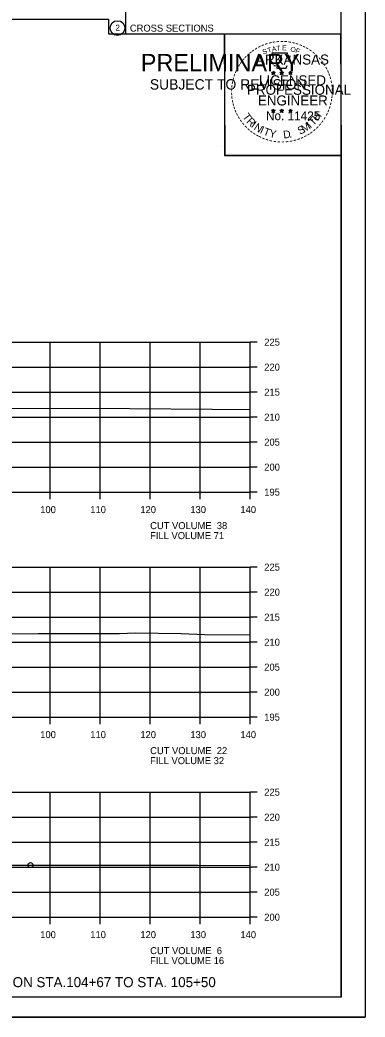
# Model space of a CAD drawing. Extents: x 1368968 to 1369915, y 377395 to 380381.
# Drawn here: x 1369232.1 to 1369301.1, y 378687.7 to 378887.1 of the extents above; entities that cross this region are included whole.
import ezdxf

# ---------------------------------------------------------------- set-up
doc = ezdxf.new("R2010")
doc.units = 0
for name, color, linetype in [('S_BREAKLINE_ANNOT', 7, 'Continuous'), ('S_BRIDGE', 7, 'Continuous'), ('S_BRIDGE_ANNOT', 7, 'Continuous'), ('S_BUILDING_ANNOT', 7, 'Continuous'), ('S_CAL_CORNER', 7, 'Continuous'), ('S_CONTOUR_MINOR', 7, 'Continuous'), ('S_CTL_TABLE', 7, 'Continuous'), ('S_DITCHLINE_ANNOT', 7, 'Continuous'), ('S_DROP_INLET', 7, 'Continuous')]:
    doc.layers.add(name, color=color, linetype=linetype)

msp = doc.modelspace()

# ---------------------------------------------------------------- linework, layer by layer
at = {"layer": 'S_BREAKLINE_ANNOT'}
for p, q in [((1369278.13, 378792.7), (1369278.13, 378822.7)), ((1369279.53, 378822.7), (1369278.13, 378822.7)), ((1369279.53, 378817.7), (1369278.13, 378817.7)), ((1369279.53, 378812.7), (1369278.13, 378812.7)), ((1369279.53, 378807.7), (1369278.13, 378807.7)), ((1369279.53, 378802.7), (1369278.13, 378802.7)), ((1369279.53, 378797.7), (1369278.13, 378797.7)), ((1368998.13, 378792.7), (1369278.13, 378792.7)), ((1369238.13, 378791.3), (1369238.13, 378792.7)), ((1369248.13, 378791.3), (1369248.13, 378792.7)), ((1369258.13, 378791.3), (1369258.13, 378792.7)), ((1369268.13, 378791.3), (1369268.13, 378792.7)), ((1369278.13, 378791.3), (1369278.13, 378792.7)), ((1369279.53, 378792.7), (1369278.13, 378792.7)), ((1369278.13, 378747.7), (1369278.13, 378777.7)), ((1369279.53, 378777.7), (1369278.13, 378777.7)), ((1369279.53, 378772.7), (1369278.13, 378772.7)), ((1369279.53, 378767.7), (1369278.13, 378767.7)), ((1369279.53, 378762.7), (1369278.13, 378762.7)), ((1369279.53, 378757.7), (1369278.13, 378757.7)), ((1369279.53, 378752.7), (1369278.13, 378752.7)), ((1368998.13, 378747.7), (1369278.13, 378747.7)), ((1369238.13, 378746.3), (1369238.13, 378747.7)), ((1369248.13, 378746.3), (1369248.13, 378747.7)), ((1369258.13, 378746.3), (1369258.13, 378747.7)), ((1369268.13, 378746.3), (1369268.13, 378747.7)), ((1369278.13, 378746.3), (1369278.13, 378747.7)), ((1369279.53, 378747.7), (1369278.13, 378747.7)), ((1369278.13, 378707.7), (1369278.13, 378732.7)), ((1369279.53, 378732.7), (1369278.13, 378732.7)), ((1369279.53, 378727.7), (1369278.13, 378727.7)), ((1369279.53, 378722.7), (1369278.13, 378722.7)), ((1369279.53, 378717.7), (1369278.13, 378717.7)), ((1369279.53, 378712.7), (1369278.13, 378712.7)), ((1368998.13, 378707.7), (1369278.13, 378707.7)), ((1369238.13, 378706.3), (1369238.13, 378707.7)), ((1369248.13, 378706.3), (1369248.13, 378707.7)), ((1369258.13, 378706.3), (1369258.13, 378707.7)), ((1369268.13, 378706.3), (1369268.13, 378707.7)), ((1369278.13, 378706.3), (1369278.13, 378707.7)), ((1369279.53, 378707.7), (1369278.13, 378707.7))]:
    msp.add_line(p, q, dxfattribs=at)
at = {"layer": 'S_BRIDGE_ANNOT'}
for p, q in [((1369253.21, 378897.16), (1369253.21, 378884.36)), ((1369296.31, 378691.7), (1369296.31, 378897.16)), ((1369253.21, 378884.36), (1369296.31, 378884.36)), ((1369296.31, 378691.7), (1368980.13, 378691.7))]:
    msp.add_line(p, q, dxfattribs=at)
msp.add_circle((1369251.6, 378885.5), 1.47, dxfattribs=at)
at = {"layer": 'S_BUILDING_ANNOT'}
for p, q in [((1369282.4, 378876.62), (1369282.75, 378876.51)), ((1369282.4, 378876.62), (1369282.65, 378876.58)), ((1369282.4, 378876.62), (1369282.64, 378876.5)), ((1369282.53, 378876.21), (1369282.75, 378876.51)), ((1369282.53, 378876.21), (1369282.66, 378876.46)), ((1369282.53, 378876.21), (1369282.75, 378876.43)), ((1369282.75, 378876.87), (1369282.71, 378876.62)), ((1369282.75, 378876.51), (1369282.75, 378876.87)), ((1369282.75, 378876.87), (1369282.8, 378876.62)), ((1369283.09, 378876.62), (1369282.75, 378876.51)), ((1369282.96, 378876.21), (1369282.75, 378876.51)), ((1369282.96, 378876.21), (1369282.75, 378876.43)), ((1369283.09, 378876.62), (1369282.81, 378876.57)), ((1369282.96, 378876.21), (1369282.82, 378876.5)), ((1369283.09, 378876.62), (1369282.89, 378876.52)), ((1369284.07, 378876.62), (1369284.42, 378876.51)), ((1369284.07, 378876.62), (1369284.32, 378876.58)), ((1369284.07, 378876.62), (1369284.31, 378876.5)), ((1369284.2, 378876.21), (1369284.42, 378876.51)), ((1369284.2, 378876.21), (1369284.33, 378876.46)), ((1369284.2, 378876.21), (1369284.42, 378876.43)), ((1369284.42, 378876.87), (1369284.38, 378876.62)), ((1369284.42, 378876.51), (1369284.42, 378876.87)), ((1369284.42, 378876.87), (1369284.47, 378876.62)), ((1369284.76, 378876.62), (1369284.42, 378876.51)), ((1369284.63, 378876.21), (1369284.42, 378876.51)), ((1369284.63, 378876.21), (1369284.42, 378876.43)), ((1369284.76, 378876.62), (1369284.48, 378876.57)), ((1369284.63, 378876.21), (1369284.49, 378876.5)), ((1369284.76, 378876.62), (1369284.56, 378876.52)), ((1369285.83, 378876.61), (1369286.18, 378876.5)), ((1369285.83, 378876.61), (1369286.09, 378876.56)), ((1369285.83, 378876.61), (1369286.07, 378876.49)), ((1369285.97, 378876.2), (1369286.18, 378876.5)), ((1369285.97, 378876.2), (1369286.09, 378876.44)), ((1369285.97, 378876.2), (1369286.18, 378876.42)), ((1369286.18, 378876.86), (1369286.14, 378876.61)), ((1369286.18, 378876.5), (1369286.18, 378876.86)), ((1369286.18, 378876.86), (1369286.23, 378876.61)), ((1369286.53, 378876.61), (1369286.18, 378876.5)), ((1369286.39, 378876.2), (1369286.18, 378876.5)), ((1369286.39, 378876.2), (1369286.18, 378876.41)), ((1369286.53, 378876.61), (1369286.24, 378876.56)), ((1369286.39, 378876.2), (1369286.26, 378876.49)), ((1369286.53, 378876.61), (1369286.32, 378876.51)), ((1369282.39, 378869.05), (1369282.74, 378868.94)), ((1369282.39, 378869.05), (1369282.65, 378869)), ((1369282.39, 378869.05), (1369282.63, 378868.93)), ((1369282.53, 378868.64), (1369282.74, 378868.94)), ((1369282.53, 378868.64), (1369282.65, 378868.88)), ((1369282.53, 378868.64), (1369282.74, 378868.86)), ((1369282.74, 378869.3), (1369282.7, 378869.05)), ((1369282.74, 378868.94), (1369282.74, 378869.3)), ((1369282.74, 378869.3), (1369282.79, 378869.05)), ((1369283.09, 378869.05), (1369282.74, 378868.94)), ((1369282.96, 378868.64), (1369282.74, 378868.94)), ((1369282.96, 378868.64), (1369282.74, 378868.85)), ((1369283.09, 378869.05), (1369282.8, 378869)), ((1369282.96, 378868.64), (1369282.82, 378868.93)), ((1369283.09, 378869.05), (1369282.89, 378868.95)), ((1369284.06, 378869.05), (1369284.41, 378868.94)), ((1369284.06, 378869.05), (1369284.32, 378869)), ((1369284.06, 378869.05), (1369284.3, 378868.93)), ((1369284.2, 378868.64), (1369284.41, 378868.94)), ((1369284.2, 378868.64), (1369284.32, 378868.88)), ((1369284.2, 378868.64), (1369284.41, 378868.86)), ((1369284.41, 378869.3), (1369284.37, 378869.05)), ((1369284.41, 378868.94), (1369284.41, 378869.3)), ((1369284.41, 378869.3), (1369284.46, 378869.05)), ((1369284.76, 378869.05), (1369284.41, 378868.94)), ((1369284.63, 378868.64), (1369284.41, 378868.94)), ((1369284.63, 378868.64), (1369284.41, 378868.85)), ((1369284.76, 378869.05), (1369284.47, 378869)), ((1369284.63, 378868.64), (1369284.49, 378868.93)), ((1369284.76, 378869.05), (1369284.56, 378868.95)), ((1369285.83, 378869.04), (1369286.18, 378868.93)), ((1369285.83, 378869.04), (1369286.08, 378868.99)), ((1369285.83, 378869.04), (1369286.07, 378868.92)), ((1369285.96, 378868.63), (1369286.18, 378868.93)), ((1369285.96, 378868.63), (1369286.09, 378868.87)), ((1369285.96, 378868.63), (1369286.18, 378868.85)), ((1369286.18, 378869.29), (1369286.14, 378869.04)), ((1369286.18, 378868.93), (1369286.18, 378869.29)), ((1369286.18, 378869.29), (1369286.23, 378869.04)), ((1369286.53, 378869.04), (1369286.18, 378868.93)), ((1369286.39, 378868.63), (1369286.18, 378868.93)), ((1369286.39, 378868.63), (1369286.18, 378868.84)), ((1369286.53, 378869.04), (1369286.24, 378868.99)), ((1369286.39, 378868.63), (1369286.26, 378868.92)), ((1369286.53, 378869.04), (1369286.32, 378868.94))]:
    msp.add_line(p, q, dxfattribs=at)
for points in [[(1369282.44, 378880.5), (1369282.71, 378879.67)], [(1369285.95, 378879.58), (1369286.09, 378879.86), (1369285.41, 378879.84), (1369285.56, 378880.5), (1369282.44, 378880.5)], [(1369282.93, 378878.08), (1369282.93, 378877.99), (1369283.49, 378877.97), (1369283.44, 378877.5), (1369285.31, 378877.5), (1369285.51, 378878.03)], [(1369282.75, 378876.87), (1369282.96, 378876.21), (1369282.4, 378876.62), (1369283.09, 378876.62), (1369282.53, 378876.21), (1369282.75, 378876.87)], [(1369284.42, 378876.87), (1369284.63, 378876.21), (1369284.07, 378876.62), (1369284.76, 378876.62), (1369284.2, 378876.21), (1369284.42, 378876.87)], [(1369286.18, 378876.86), (1369286.39, 378876.2), (1369285.83, 378876.61), (1369286.53, 378876.61), (1369285.97, 378876.2), (1369286.18, 378876.86)], [(1369282.74, 378869.3), (1369282.96, 378868.64), (1369282.39, 378869.05), (1369283.09, 378869.05), (1369282.53, 378868.64), (1369282.74, 378869.3)], [(1369284.41, 378869.3), (1369284.63, 378868.64), (1369284.06, 378869.05), (1369284.76, 378869.05), (1369284.2, 378868.64), (1369284.41, 378869.3)], [(1369286.18, 378869.29), (1369286.39, 378868.63), (1369285.83, 378869.04), (1369286.53, 378869.04), (1369285.96, 378868.63), (1369286.18, 378869.29)]]:
    msp.add_lwpolyline(points, dxfattribs=at)
for centre, radius in [((1369282.75, 378876.51), 0.172), ((1369282.75, 378876.51), 0.145), ((1369282.75, 378876.51), 0.116), ((1369282.75, 378876.51), 0.0991), ((1369282.75, 378876.51), 0.0747), ((1369282.75, 378876.51), 0.0495), ((1369282.75, 378876.51), 0.0296), ((1369284.42, 378876.51), 0.172), ((1369284.42, 378876.51), 0.145), ((1369284.42, 378876.51), 0.116), ((1369284.42, 378876.51), 0.0991), ((1369284.42, 378876.51), 0.0747), ((1369284.42, 378876.51), 0.0495), ((1369284.42, 378876.51), 0.0296), ((1369286.18, 378876.5), 0.172), ((1369286.18, 378876.5), 0.145), ((1369286.18, 378876.5), 0.116), ((1369286.18, 378876.5), 0.0991), ((1369286.18, 378876.5), 0.0747), ((1369286.18, 378876.5), 0.0495), ((1369286.18, 378876.5), 0.0296), ((1369282.74, 378868.94), 0.172), ((1369282.74, 378868.94), 0.145), ((1369282.74, 378868.94), 0.116), ((1369282.74, 378868.94), 0.0991), ((1369282.74, 378868.94), 0.0747), ((1369282.74, 378868.94), 0.0495), ((1369282.74, 378868.94), 0.0296), ((1369284.41, 378868.94), 0.172), ((1369284.41, 378868.94), 0.145), ((1369284.41, 378868.94), 0.116), ((1369284.41, 378868.94), 0.0991), ((1369284.41, 378868.94), 0.0747), ((1369284.41, 378868.94), 0.0495), ((1369284.41, 378868.94), 0.0296), ((1369286.18, 378868.93), 0.172), ((1369286.18, 378868.93), 0.145), ((1369286.18, 378868.93), 0.116), ((1369286.18, 378868.93), 0.0991), ((1369286.18, 378868.93), 0.0747), ((1369286.18, 378868.93), 0.0495), ((1369286.18, 378868.93), 0.0296)]:
    msp.add_circle(centre, radius, dxfattribs=at)
at = {"layer": 'S_CTL_TABLE'}
for points in [[(1369220.17, 378809.47), (1369254.1, 378809.4), (1369270.55, 378809.3), (1369278.13, 378809.25)], [(1369213.7, 378764.27), (1369235.78, 378764.44), (1369240.01, 378764.45), (1369251.99, 378764.45), (1369255.23, 378764.57), (1369264.3, 378764.4), (1369269.02, 378764.21), (1369278.13, 378764.18)], [(1369224.14, 378718.1), (1369234.21, 378718.1), (1369238.14, 378718.09), (1369238.27, 378718.09), (1369252.42, 378718.08), (1369253.01, 378718.08), (1369266.71, 378718.07), (1369267.72, 378718.07), (1369278.13, 378718.06)]]:
    msp.add_lwpolyline(points, dxfattribs=at)
at = {"layer": 'S_DITCHLINE_ANNOT'}
for p, q in [((1368998.13, 378822.7), (1369278.13, 378822.7)), ((1369238.13, 378792.7), (1369238.13, 378822.7)), ((1369248.13, 378792.7), (1369248.13, 378822.7)), ((1369258.13, 378792.7), (1369258.13, 378822.7)), ((1369268.13, 378792.7), (1369268.13, 378822.7)), ((1369278.13, 378792.7), (1369278.13, 378822.7)), ((1368998.13, 378817.7), (1369278.13, 378817.7)), ((1368998.13, 378812.7), (1369278.13, 378812.7)), ((1368998.13, 378807.7), (1369278.13, 378807.7)), ((1368998.13, 378802.7), (1369278.13, 378802.7)), ((1368998.13, 378797.7), (1369278.13, 378797.7)), ((1368998.13, 378792.7), (1369278.13, 378792.7)), ((1368998.13, 378777.7), (1369278.13, 378777.7)), ((1369238.13, 378747.7), (1369238.13, 378777.7)), ((1369248.13, 378747.7), (1369248.13, 378777.7)), ((1369258.13, 378747.7), (1369258.13, 378777.7)), ((1369268.13, 378747.7), (1369268.13, 378777.7)), ((1369278.13, 378747.7), (1369278.13, 378777.7)), ((1368998.13, 378772.7), (1369278.13, 378772.7)), ((1368998.13, 378767.7), (1369278.13, 378767.7)), ((1368998.13, 378762.7), (1369278.13, 378762.7)), ((1368998.13, 378757.7), (1369278.13, 378757.7)), ((1368998.13, 378752.7), (1369278.13, 378752.7)), ((1368998.13, 378747.7), (1369278.13, 378747.7)), ((1368998.13, 378732.7), (1369278.13, 378732.7)), ((1369238.13, 378707.7), (1369238.13, 378732.7)), ((1369248.13, 378707.7), (1369248.13, 378732.7)), ((1369258.13, 378707.7), (1369258.13, 378732.7)), ((1369268.13, 378707.7), (1369268.13, 378732.7)), ((1369278.13, 378707.7), (1369278.13, 378732.7)), ((1368998.13, 378727.7), (1369278.13, 378727.7)), ((1368998.13, 378722.7), (1369278.13, 378722.7)), ((1368998.13, 378717.7), (1369278.13, 378717.7)), ((1368998.13, 378712.7), (1369278.13, 378712.7)), ((1368998.13, 378707.7), (1369278.13, 378707.7))]:
    msp.add_line(p, q, dxfattribs=at)
at = {"layer": 'S_DROP_INLET'}
for p, q in [((1369272.35, 378861.91), (1369272.35, 378861.91)), ((1368967.73, 378687.73), (1369301.07, 378687.73))]:
    msp.add_line(p, q, dxfattribs=at)
for points in [[(1368967.73, 378901.06), (1369301.07, 378901.06), (1369301.07, 378687.72), (1368967.73, 378687.72)], [(1369214.05, 378897.16), (1369214.05, 378887.28), (1369249.79, 378887.28), (1369249.79, 378884.36), (1369272.99, 378884.36), (1369272.99, 378860.03), (1369296.31, 378860.03), (1369296.31, 378691.7), (1368980.13, 378691.7), (1368980.13, 378897.16)], [(1369272.99, 378884.36), (1369296.19, 378884.36), (1369296.31, 378860.03), (1369273.11, 378860.03)]]:
    msp.add_lwpolyline(points, close=True, dxfattribs=at)
msp.add_circle((1369234.21, 378718.1), 0.5, dxfattribs=at)

# ---------------------------------------------------------------- texts
at = {"layer": 'S_BRIDGE'}
for s, p in [('225', (1369280.93, 378822)), ('220', (1369280.93, 378817)), ('215', (1369280.93, 378812)), ('210', (1369280.93, 378807)), ('205', (1369280.93, 378802)), ('200', (1369280.93, 378797)), ('195', (1369280.93, 378792)), ('100', (1369236.17, 378788.5)), ('110', (1369246.17, 378788.5)), ('120', (1369256.17, 378788.5)), ('130', (1369266.17, 378788.5)), ('140', (1369276.17, 378788.5)), ('CUT VOLUME  38', (1369258.13, 378785.3)), ('FILL VOLUME 71', (1369258.13, 378783.3)), ('225', (1369280.93, 378777)), ('220', (1369280.93, 378772)), ('215', (1369280.93, 378767)), ('210', (1369280.93, 378762)), ('205', (1369280.93, 378757)), ('200', (1369280.93, 378752)), ('195', (1369280.93, 378747)), ('100', (1369236.17, 378743.5)), ('110', (1369246.17, 378743.5)), ('120', (1369256.17, 378743.5)), ('130', (1369266.17, 378743.5)), ('140', (1369276.17, 378743.5)), ('CUT VOLUME  22', (1369258.13, 378740.3)), ('FILL VOLUME 32', (1369258.13, 378738.3)), ('225', (1369280.93, 378732)), ('220', (1369280.93, 378727)), ('215', (1369280.93, 378722)), ('210', (1369280.93, 378717)), ('205', (1369280.93, 378712)), ('200', (1369280.93, 378707)), ('100', (1369236.17, 378703.5)), ('110', (1369246.17, 378703.5)), ('120', (1369256.17, 378703.5)), ('130', (1369266.17, 378703.5)), ('140', (1369276.17, 378703.5)), ('CUT VOLUME  6', (1369258.13, 378700.3)), ('FILL VOLUME 16', (1369258.13, 378698.3))]:
    msp.add_text(s, height=1.4, dxfattribs=at).set_placement(p)
at = {"layer": 'S_BRIDGE_ANNOT'}
for s, height, p in [('2', 1.17, (1369251.22, 378885.01)), ('CROSS SECTIONS', 1.4, (1369254.08, 378884.79))]:
    msp.add_text(s, height=height, rotation=360, dxfattribs=at).set_placement(p)
at = {"layer": 'S_BUILDING_ANNOT'}
for s, height, rotation, p in [('-', 1.6, 28.7918, (1369279.92, 378881.04)), ('-', 1.6, 24.3072, (1369280.55, 378881.36)), ('-', 1.6, 19.1761, (1369281.19, 378881.63)), ('-', 1.6, 13.6301, (1369281.94, 378881.87)), ('A', 1, 11.2132, (1369282.53, 378880.76)), ('-', 1.6, 10.2193, (1369282.62, 378882.03)), ('T', 1, 6.0228, (1369283.38, 378880.92)), ('-', 1.6, 5.8968, (1369283.34, 378882.14)), ('-', 1.6, 0.1862, (1369284.12, 378882.21)), ('E', 1, 0.8323, (1369284.49, 378881.03)), ('-', 1.6, 357.743, (1369284.84, 378882.2)), ('-', 1.6, 352.1617, (1369285.58, 378882.14)), ('-', 1.6, 347.2049, (1369286.3, 378882.03)), ('-', 1.6, 342.3362, (1369286.94, 378881.87)), ('-', 1.6, 337.8551, (1369287.67, 378881.65)), ('-', 1.6, 334.1211, (1369288.3, 378881.38)), ('-', 1.6, 48.423, (1369277.39, 378879)), ('-', 1.6, 42.9622, (1369277.84, 378879.48)), ('-', 1.6, 38.9507, (1369278.27, 378879.9)), ('-', 1.6, 36.2317, (1369278.75, 378880.27)), ('-', 1.6, 34.0636, (1369279.32, 378880.67)), ('ARKANSAS', 2, 360, (1369279.29, 378878.21)), ('S', 1, 21.594, (1369280.79, 378880.18)), ('T', 1, 16.4036, (1369281.71, 378880.51)), ('O', 1, 350.4515, (1369286.09, 378880.82)), ('F', 1, 340.0707, (1369287.05, 378880.6)), ('-', 1.6, 329.6409, (1369288.88, 378881.1)), ('-', 1.6, 325.8627, (1369289.53, 378880.73)), ('-', 1.6, 320.5297, (1369290.14, 378880.31)), ('-', 1.6, 315.5786, (1369290.73, 378879.82)), ('-', 1.6, 58.0706, (1369276.25, 378877.42)), ('-', 1.6, 54.2325, (1369276.57, 378877.95)), ('-', 1.6, 50.6142, (1369276.99, 378878.52)), ('-', 1.6, 309.8797, (1369291.3, 378879.27)), ('-', 1.6, 306.6522, (1369291.83, 378878.67)), ('-', 1.4, 303.6753, (1369292.31, 378878.1)), ('-', 1.6, 72.3945, (1369275.46, 378875.57)), ('-', 1.6, 67.7743, (1369275.68, 378876.2)), ('-', 1.6, 62.8713, (1369275.93, 378876.81)), ('LICENSED', 2, 360, (1369279.89, 378874.06)), ('DWB', 0.01, 360, (1369282.73, 378876.5)), ('DWB', 0.01, 360, (1369284.4, 378876.5)), ('DWB', 0.01, 360, (1369286.17, 378876.49)), ('-', 1.6, 299.6684, (1369292.63, 378877.49)), ('-', 1.6, 294.6628, (1369292.96, 378876.88)), ('-', 1.6, 290.5728, (1369293.21, 378876.3)), ('-', 1.6, 285.1233, (1369293.45, 378875.72)), ('-', 1.6, 85.1863, (1369275.05, 378873.45)), ('-', 1.6, 81.2013, (1369275.13, 378874.14)), ('-', 1.6, 75.461, (1369275.26, 378874.85)), ('PROFESSIONAL', 2, 360, (1369277.47, 378872.16)), ('-', 1.6, 280.5493, (1369293.65, 378874.98)), ('-', 1.6, 276.5962, (1369293.81, 378874.21)), ('-', 1.6, 94.1959, (1369275.06, 378872.02)), ('-', 1.6, 89.0622, (1369275.03, 378872.75)), ('-', 1.6, 98.9479, (1369275.13, 378871.36)), ('ENGINEER', 2, 360, (1369279.65, 378870.03)), ('-', 1.6, 263.5172, (1369293.89, 378872.19)), ('-', 1.6, 274.3301, (1369293.87, 378873.49)), ('-', 1.6, 269.9407, (1369293.9, 378872.86)), ('-', 1.6, 101.7149, (1369275.27, 378870.62)), ('-', 1.6, 105.4578, (1369275.43, 378870.03)), ('-', 1.6, 252.8681, (1369293.52, 378870.14)), ('-', 1.6, 255.7626, (1369293.7, 378870.86)), ('-', 1.6, 260.9953, (1369293.81, 378871.54)), ('-', 1.6, 109.0874, (1369275.65, 378869.4)), ('-', 1.6, 114.0643, (1369275.9, 378868.8)), ('-', 1.6, 115.7289, (1369276.2, 378868.18)), ('-', 1.6, 120.4471, (1369276.56, 378867.6)), ('T', 1.54, 306.0406, (1369276.5, 378867.77)), ('No. 11425', 1.757, 360, (1369281.28, 378867.08)), ('DWB', 0.01, 360, (1369282.73, 378868.93)), ('DWB', 0.01, 360, (1369284.4, 378868.93)), ('DWB', 0.01, 360, (1369286.17, 378868.92)), ('H', 1.54, 54.6088, (1369291.62, 378866.81)), ('-', 1.6, 244.6197, (1369293.04, 378868.84)), ('-', 1.6, 247.8887, (1369293.3, 378869.47)), ('-', 1.6, 125.8934, (1369276.96, 378867.04)), ('-', 1.6, 130.7181, (1369277.43, 378866.48)), ('-', 1.6, 134.2238, (1369277.94, 378865.94)), ('R', 1.54, 314.005, (1369277.27, 378866.73)), ('I', 1.54, 321.9694, (1369278.17, 378865.79)), ('N', 1.54, 326.5002, (1369278.73, 378865.32)), ('I', 1.54, 335.3603, (1369279.94, 378864.54)), ('S', 1.54, 26.9312, (1369288.05, 378864.14)), ('M', 1.54, 32.6563, (1369288.89, 378864.54)), ('I', 1.54, 42.1136, (1369290.17, 378865.39)), ('T', 1.54, 46.6444, (1369290.73, 378865.87)), ('-', 1.6, 225.7653, (1369291.33, 378866.31)), ('-', 1.6, 231.2538, (1369291.81, 378866.87)), ('-', 1.6, 233.8452, (1369292.24, 378867.44)), ('-', 1.6, 239.0712, (1369292.64, 378868.09)), ('-', 1.6, 138.9338, (1369278.47, 378865.47)), ('-', 1.6, 144.6463, (1369279.02, 378865.07)), ('-', 1.6, 148.0898, (1369279.59, 378864.7)), ('-', 1.6, 151.5704, (1369280.16, 378864.37)), ('-', 1.6, 154.6002, (1369280.69, 378864.13)), ('T', 1.54, 339.8912, (1369280.6, 378864.21)), ('Y', 1.54, 347.8556, (1369281.82, 378863.76)), ('D', 1.54, 6.3969, (1369284.8, 378863.41)), ('.', 1.54, 13.7642, (1369286, 378863.53)), ('-', 1.6, 207.3568, (1369289.17, 378864.59)), ('-', 1.6, 212.2491, (1369289.73, 378864.94)), ('-', 1.6, 215.7363, (1369290.26, 378865.32)), ('-', 1.6, 221.0851, (1369290.81, 378865.8)), ('-', 1.6, 158.5612, (1369281.31, 378863.87)), ('-', 1.6, 162.7983, (1369282, 378863.66)), ('-', 1.6, 167.5555, (1369282.71, 378863.49)), ('-', 1.6, 173.1155, (1369283.48, 378863.38)), ('-', 1.6, 176.5183, (1369284.23, 378863.33)), ('-', 1.6, 181.5918, (1369284.98, 378863.35)), ('-', 1.6, 185.8167, (1369285.79, 378863.43)), ('-', 1.6, 191.2858, (1369286.52, 378863.56)), ('-', 1.6, 195.4743, (1369287.25, 378863.76)), ('-', 1.6, 200.7184, (1369287.93, 378864)), ('-', 1.6, 204.2516, (1369288.55, 378864.27))]:
    msp.add_text(s, height=height, rotation=rotation, dxfattribs=at).set_placement(p)
at = {"layer": 'S_CAL_CORNER'}
for s, height, p in [('PRELIMINARY', 3.5, (1369256.26, 378876.83)), ('DWB', 0.01, (1369257.01, 378878.68)), ('SUBJECT TO REVISION', 2.0751, (1369258.07, 378873.2))]:
    msp.add_text(s, height=height, rotation=360, dxfattribs=at).set_placement(p)
at = {"layer": 'S_CONTOUR_MINOR'}
msp.add_text('CROSS SECTION STA.104+67 TO STA. 105+50', height=2, dxfattribs=at).set_placement((1369212.53, 378693.7))

doc.saveas('drawing.dxf')
